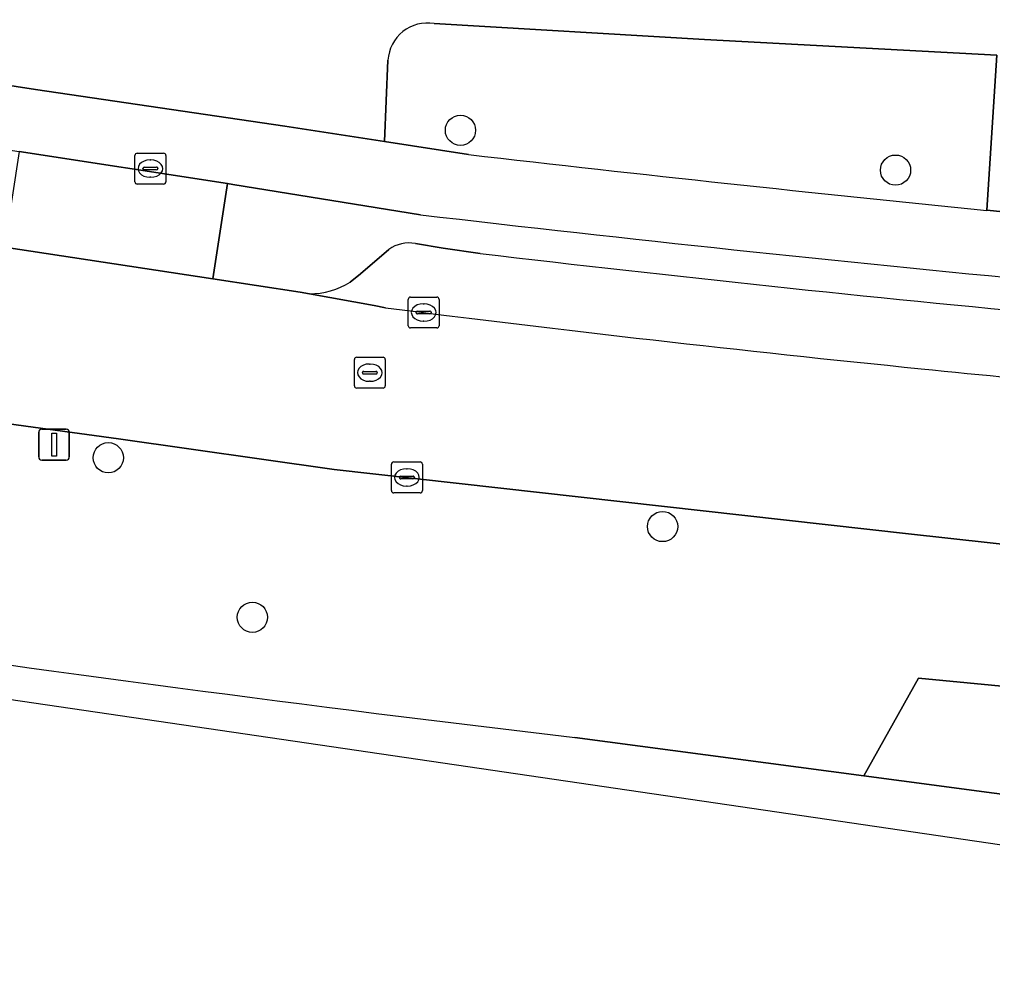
# Model space of a CAD drawing. Extents: x 162250 to 162661, y 380743 to 381606.
# Drawn here: x 162307.67 to 162339.15, y 380743.6 to 380774.63 of the extents above; entities that cross this region are included whole.
import ezdxf

# ---------------------------------------------------------------- set-up
doc = ezdxf.new("R2010")
doc.units = 0
for name, color, linetype in [('IMGEO_Berm_groen', 7, 'Continuous'), ('IMGEO_Berm_open', 7, 'Continuous'), ('IMGEO_Boom', 7, 'Continuous'), ('IMGEO_Fietspad_open', 7, 'Continuous'), ('IMGEO_Kolk', 7, 'Continuous'), ('IMGEO_Parkeervlak_open', 7, 'Continuous'), ('IMGEO_Rijbaan_lokaal_gesloten', 7, 'Continuous'), ('IMGEO_Rioolput', 7, 'Continuous'), ('IMGEO_Verkeersbordpaal', 7, 'Continuous'), ('IMGEO_Voetpad_open', 7, 'Continuous')]:
    doc.layers.add(name, color=color, linetype=linetype)

msp = doc.modelspace()

# ---------------------------------------------------------------- linework, layer by layer
at = {"layer": 'IMGEO_Berm_groen'}
for points in [[(162339.288, 380773.476), (162329.825, 380773.985), (162321.081, 380774.501)], [(162319.589, 380773.316), (162319.479, 380770.684), (162322.19, 380770.265)], [(162338.97, 380768.457), (162339.288, 380773.476)], [(162340.445, 380757.542), (162336.426, 380757.992), (162317.845, 380760.071), (162310.873, 380761.062), (162301.002, 380762.412), (162297.264, 380762.965), (162282.522, 380765.144), (162269.09, 380767.235)], [(162325.638, 380751.397), (162334.985, 380750.161), (162336.758, 380753.324), (162364.084, 380750.702), (162399.119, 380750), (162400.616, 380749.97), (162403.266, 380748.391), (162404.826, 380747.208), (162407.436, 380744.677), (162408.039, 380743.876), (162448.59, 380743.6)], [(162408.039, 380743.876), (162407.436, 380744.677), (162404.826, 380747.208), (162403.266, 380748.391), (162400.616, 380749.97), (162399.119, 380750), (162364.084, 380750.702), (162336.758, 380753.324), (162334.985, 380750.161), (162336.201, 380750), (162351.194, 380747.999)]]:
    msp.add_lwpolyline(points, dxfattribs=at)
for centre, radius, start, end in [((162320.865, 380773.241), 1.278, 80.2761, 176.6396), ((162444.549, 381827.105), 1063.9, 263.3958, 264.304718), ((162438.72, 381705.13), 960.414, 261.693385, 263.238113)]:
    msp.add_arc(centre, radius, start, end, dxfattribs=at)
at = {"layer": 'IMGEO_Berm_open'}
msp.add_lwpolyline([(162314.395, 380769.323), (162307.661, 380770.36), (162307.185, 380767.265), (162313.921, 380766.242)], close=True, dxfattribs=at)
for points in [[(162320.638, 380768.314), (162314.567, 380769.297), (162314.395, 380769.323), (162313.921, 380766.242), (162316.743, 380765.813), (162317.048, 380765.757)], [(162318.362, 380766.137), (162318.703, 380766.397), (162319.621, 380767.189)], [(162320.474, 380767.379), (162321.374, 380767.231), (162322.57, 380767.062)]]:
    msp.add_lwpolyline(points, dxfattribs=at)
for centre, radius, start, end in [((162431.743, 381719.157), 957.313, 263.335267, 265.776878), ((162320.26, 380766.331), 1.07, 78.4561, 126.6584), ((162415.062, 381549.119), 787.508, 263.255087, 266.018713), ((162317.086, 380768.087), 2.33, 269.0638, 303.1953)]:
    msp.add_arc(centre, radius, start, end, dxfattribs=at)
at = {"layer": 'IMGEO_Boom'}
for centre in [(162321.934, 380771.047), (162336.011, 380769.758), (162310.54, 380760.451), (162328.473, 380758.225), (162315.202, 380755.289)]:
    msp.add_circle(centre, 0.489, dxfattribs=at)
at = {"layer": 'IMGEO_Fietspad_open'}
for points in [[(162322.19, 380770.265), (162319.479, 380770.684), (162316.253, 380771.183), (162308.183, 380772.372), (162271.43, 380778.084)], [(162265.333, 380774.237), (162265.6, 380776.237), (162265.668, 380776.865), (162270.314, 380776.107), (162307.661, 380770.36), (162314.395, 380769.323), (162314.567, 380769.297), (162320.638, 380768.314)], [(162340.66, 380768.29), (162338.97, 380768.457)]]:
    msp.add_lwpolyline(points, dxfattribs=at)
for centre, radius, start, end in [((162444.549, 381827.105), 1063.9, 263.3958, 264.304718), ((162431.743, 381719.157), 957.313, 263.335267, 265.776878)]:
    msp.add_arc(centre, radius, start, end, dxfattribs=at)
at = {"layer": 'IMGEO_Kolk'}
for p, q in [((162320.318, 380765.651), (162321.17, 380765.651)), ((162320.243, 380764.725), (162320.243, 380765.577)), ((162320.731, 380765.431), (162320.756, 380765.431)), ((162321.244, 380765.577), (162321.244, 380764.725)), ((162320.502, 380765.145), (162320.502, 380765.157)), ((162320.94, 380765.108), (162320.542, 380765.108)), ((162320.545, 380765.194), (162320.943, 380765.194)), ((162320.986, 380765.157), (162320.986, 380765.145)), ((162320.754, 380764.871), (162320.729, 380764.871)), ((162321.17, 380764.651), (162320.318, 380764.651)), ((162319.776, 380760.315), (162320.628, 380760.315)), ((162319.701, 380759.389), (162319.701, 380760.241)), ((162320.189, 380760.095), (162320.214, 380760.095)), ((162320.702, 380760.241), (162320.702, 380759.389)), ((162319.96, 380759.809), (162319.96, 380759.821)), ((162320.398, 380759.772), (162320, 380759.772)), ((162320.003, 380759.858), (162320.401, 380759.858)), ((162320.444, 380759.821), (162320.444, 380759.809)), ((162320.628, 380759.315), (162319.776, 380759.315)), ((162320.212, 380759.535), (162320.187, 380759.535))]:
    msp.add_line(p, q, dxfattribs=at)
for points in [[(162320.318, 380765.651), (162321.17, 380765.651)], [(162320.243, 380764.725), (162320.243, 380765.577)], [(162321.244, 380765.577), (162321.244, 380764.725)], [(162321.17, 380764.651), (162320.318, 380764.651)], [(162319.776, 380760.315), (162320.628, 380760.315)], [(162319.701, 380759.389), (162319.701, 380760.241)], [(162320.702, 380760.241), (162320.702, 380759.389)], [(162320.628, 380759.315), (162319.776, 380759.315)]]:
    msp.add_lwpolyline(points, dxfattribs=at)
for centre, radius, start, end in [((162320.32, 380765.575), 0.0765, 91.552, 178.448), ((162320.32, 380765.575), 0.0765, 91.552, 178.448), ((162321.168, 380765.575), 0.0765, 1.552, 88.448), ((162321.168, 380765.575), 0.0765, 1.552, 88.448), ((162320.542, 380765.154), 0.0403, 85.8775, 175.7526), ((162320.539, 380765.144), 0.0366, 178.938, 274.7102), ((162320.943, 380765.151), 0.043, 264.8664, 352.4533), ((162320.947, 380765.156), 0.0386, 1.7309, 96.639), ((162320.32, 380764.727), 0.0765, 181.552, 268.448), ((162320.32, 380764.727), 0.0765, 181.552, 268.448), ((162321.168, 380764.727), 0.0765, 271.552, 358.448), ((162321.168, 380764.727), 0.0765, 271.552, 358.448), ((162319.778, 380760.239), 0.0765, 91.552, 178.448), ((162319.778, 380760.239), 0.0765, 91.552, 178.448), ((162320.626, 380760.239), 0.0765, 1.552, 88.448), ((162320.626, 380760.239), 0.0765, 1.552, 88.448), ((162320, 380759.818), 0.0403, 85.8775, 175.7526), ((162319.997, 380759.808), 0.0366, 178.938, 274.7102), ((162320.401, 380759.815), 0.043, 264.8664, 352.4533), ((162320.405, 380759.82), 0.0386, 1.7309, 96.639), ((162319.778, 380759.391), 0.0765, 181.552, 268.448), ((162319.778, 380759.391), 0.0765, 181.552, 268.448), ((162320.626, 380759.391), 0.0765, 271.552, 358.448), ((162320.626, 380759.391), 0.0765, 271.552, 358.448)]:
    msp.add_arc(centre, radius, start, end, dxfattribs=at)
for centre, major_axis, ratio, start_param, end_param in [((162320.73, 380765.151), (-0.387, 0.002), 0.722429, 4.712389, 7.853982), ((162320.755, 380765.151), (-0.39, 0.002), 0.717154, 1.570796, 4.712389), ((162320.188, 380759.815), (-0.387, 0.002), 0.722429, 4.712389, 7.853982), ((162320.213, 380759.815), (-0.39, 0.002), 0.717154, 1.570796, 4.712389)]:
    msp.add_ellipse(centre, major_axis=major_axis, ratio=ratio, start_param=start_param, end_param=end_param, dxfattribs=at)
at = {"layer": 'IMGEO_Parkeervlak_open'}
for points in [[(162319.621, 380767.189), (162318.703, 380766.397), (162318.362, 380766.137)], [(162322.57, 380767.062), (162321.374, 380767.231), (162320.474, 380767.379)], [(162317.048, 380765.757), (162319.144, 380765.373), (162319.508, 380765.306)]]:
    msp.add_lwpolyline(points, dxfattribs=at)
for centre, radius, start, end in [((162320.26, 380766.331), 1.07, 78.4561, 126.6584), ((162415.062, 381549.119), 787.508, 263.255087, 266.018713), ((162317.086, 380768.087), 2.33, 269.0638, 303.1953), ((162403.949, 381429.164), 669.206, 262.751024, 264.244251), ((162400.977, 381397.099), 637.005, 264.221033, 264.760682)]:
    msp.add_arc(centre, radius, start, end, dxfattribs=at)
at = {"layer": 'IMGEO_Rijbaan_lokaal_gesloten'}
for points in [[(162319.508, 380765.306), (162319.144, 380765.373), (162317.048, 380765.757), (162316.743, 380765.813), (162313.921, 380766.242), (162307.185, 380767.265), (162304.099, 380767.733), (162302.363, 380767.996), (162283.76, 380770.845), (162272.165, 380772.786), (162269.928, 380773.131), (162265.732, 380773.796), (162265.528, 380773.828), (162262.922, 380774.226), (162262.408, 380774.305), (162251.737, 380776.205), (162250.492, 380765.299)], [(162261.554, 380768.371), (162262.029, 380768.302), (162264.831, 380767.892), (162264.951, 380767.873), (162269.09, 380767.235), (162282.522, 380765.144), (162297.264, 380762.965), (162301.002, 380762.412), (162310.873, 380761.062), (162317.845, 380760.071), (162336.426, 380757.992), (162340.445, 380757.542)], [(162250.492, 380765.299), (162249.838, 380759.576), (162300.915, 380753.574), (162365.037, 380744.169), (162389.847, 380744), (162372.871, 380745.275)], [(162351.194, 380747.999), (162336.201, 380750), (162334.985, 380750.161), (162325.638, 380751.397)]]:
    msp.add_lwpolyline(points, dxfattribs=at)
for centre, radius, start, end in [((162403.949, 381429.164), 669.206, 262.751024, 264.244251), ((162400.977, 381397.099), 637.005, 264.221033, 264.760682), ((162438.72, 381705.13), 960.414, 261.693385, 263.238113)]:
    msp.add_arc(centre, radius, start, end, dxfattribs=at)
at = {"layer": 'IMGEO_Rioolput'}
for p, q in [((162311.401, 380769.381), (162311.401, 380770.233)), ((162311.476, 380770.307), (162312.328, 380770.307)), ((162311.889, 380770.087), (162311.914, 380770.087)), ((162312.402, 380770.233), (162312.402, 380769.381)), ((162311.66, 380769.801), (162311.66, 380769.813)), ((162312.098, 380769.764), (162311.7, 380769.764)), ((162311.703, 380769.85), (162312.101, 380769.85)), ((162312.144, 380769.813), (162312.144, 380769.801)), ((162311.912, 380769.527), (162311.887, 380769.527)), ((162312.328, 380769.307), (162311.476, 380769.307)), ((162318.501, 380762.778), (162318.501, 380763.63)), ((162318.576, 380763.704), (162319.428, 380763.704)), ((162318.989, 380763.484), (162319.014, 380763.484)), ((162319.502, 380763.63), (162319.502, 380762.778)), ((162318.76, 380763.198), (162318.76, 380763.21)), ((162319.198, 380763.161), (162318.8, 380763.161)), ((162318.803, 380763.247), (162319.201, 380763.247)), ((162319.244, 380763.21), (162319.244, 380763.198)), ((162319.012, 380762.924), (162318.987, 380762.924)), ((162319.428, 380762.704), (162318.576, 380762.704))]:
    msp.add_line(p, q, dxfattribs=at)
for points in [[(162311.401, 380769.381), (162311.401, 380770.233)], [(162311.476, 380770.307), (162312.328, 380770.307)], [(162312.402, 380770.233), (162312.402, 380769.381)], [(162312.328, 380769.307), (162311.476, 380769.307)], [(162318.501, 380762.778), (162318.501, 380763.63)], [(162318.576, 380763.704), (162319.428, 380763.704)], [(162319.502, 380763.63), (162319.502, 380762.778)], [(162319.428, 380762.704), (162318.576, 380762.704)]]:
    msp.add_lwpolyline(points, dxfattribs=at)
for centre, radius, start, end in [((162311.478, 380770.231), 0.0765, 91.552, 178.448), ((162311.478, 380770.231), 0.0765, 91.552, 178.448), ((162312.326, 380770.231), 0.0765, 1.552, 88.448), ((162312.326, 380770.231), 0.0765, 1.552, 88.448), ((162311.7, 380769.81), 0.0403, 85.8775, 175.7526), ((162311.697, 380769.8), 0.0366, 178.938, 274.7102), ((162312.101, 380769.807), 0.043, 264.8664, 352.4533), ((162312.105, 380769.812), 0.0386, 1.7309, 96.639), ((162311.478, 380769.383), 0.0765, 181.552, 268.448), ((162311.478, 380769.383), 0.0765, 181.552, 268.448), ((162312.326, 380769.383), 0.0765, 271.552, 358.448), ((162312.326, 380769.383), 0.0765, 271.552, 358.448), ((162318.578, 380763.628), 0.0765, 91.552, 178.448), ((162318.578, 380763.628), 0.0765, 91.552, 178.448), ((162319.426, 380763.628), 0.0765, 1.552, 88.448), ((162319.426, 380763.628), 0.0765, 1.552, 88.448), ((162318.8, 380763.207), 0.0403, 85.8775, 175.7526), ((162318.797, 380763.197), 0.0366, 178.938, 274.7102), ((162319.201, 380763.204), 0.043, 264.8664, 352.4533), ((162319.205, 380763.209), 0.0386, 1.7309, 96.639), ((162318.578, 380762.78), 0.0765, 181.552, 268.448), ((162318.578, 380762.78), 0.0765, 181.552, 268.448), ((162319.426, 380762.78), 0.0765, 271.552, 358.448), ((162319.426, 380762.78), 0.0765, 271.552, 358.448)]:
    msp.add_arc(centre, radius, start, end, dxfattribs=at)
for centre, major_axis, ratio, start_param, end_param in [((162311.888, 380769.807), (-0.387, 0.002), 0.722429, 4.712389, 7.853982), ((162311.913, 380769.807), (-0.39, 0.002), 0.717154, 1.570796, 4.712389), ((162318.988, 380763.204), (-0.387, 0.002), 0.722429, 4.712389, 7.853982), ((162319.013, 380763.204), (-0.39, 0.002), 0.717154, 1.570796, 4.712389)]:
    msp.add_ellipse(centre, major_axis=major_axis, ratio=ratio, start_param=start_param, end_param=end_param, dxfattribs=at)
at = {"layer": 'IMGEO_Verkeersbordpaal'}
for p, q in [((162308.289, 380760.476), (162308.289, 380761.276)), ((162308.289, 380761.276), (162308.289, 380760.476)), ((162308.389, 380761.376), (162309.179, 380761.376)), ((162309.179, 380761.376), (162308.389, 380761.376)), ((162309.279, 380761.276), (162309.279, 380760.476)), ((162309.279, 380760.476), (162309.279, 380761.276)), ((162309.179, 380760.376), (162308.389, 380760.376)), ((162308.389, 380760.376), (162309.179, 380760.376))]:
    msp.add_line(p, q, dxfattribs=at)
msp.add_lwpolyline([(162308.709, 380761.251), (162308.859, 380761.251), (162308.859, 380760.501), (162308.709, 380760.501), (162308.709, 380761.251)], dxfattribs=at)
for centre, start, end in [((162308.389, 380761.276), 90, 180), ((162308.389, 380761.276), 90, 180), ((162309.179, 380761.276), 0, 90), ((162309.179, 380761.276), 360, 90), ((162308.389, 380760.476), 180, 270), ((162308.389, 380760.476), 180, 270), ((162309.179, 380760.476), 270, 0), ((162309.179, 380760.476), 270, 0)]:
    msp.add_arc(centre, 0.1, start, end, dxfattribs=at)
at = {"layer": 'IMGEO_Voetpad_open'}
for points in [[(162267.066, 380778.763), (162271.43, 380778.084), (162308.183, 380772.372), (162316.253, 380771.183), (162319.479, 380770.684), (162319.589, 380773.316)], [(162321.081, 380774.501), (162329.825, 380773.985), (162339.288, 380773.476), (162338.97, 380768.457), (162340.66, 380768.29), (162340.902, 380771.261), (162341.029, 380773.386), (162360.912, 380772.3)]]:
    msp.add_lwpolyline(points, dxfattribs=at)
msp.add_arc((162320.865, 380773.241), 1.278, 80.2761, 176.6396, dxfattribs=at)

doc.saveas('drawing.dxf')
